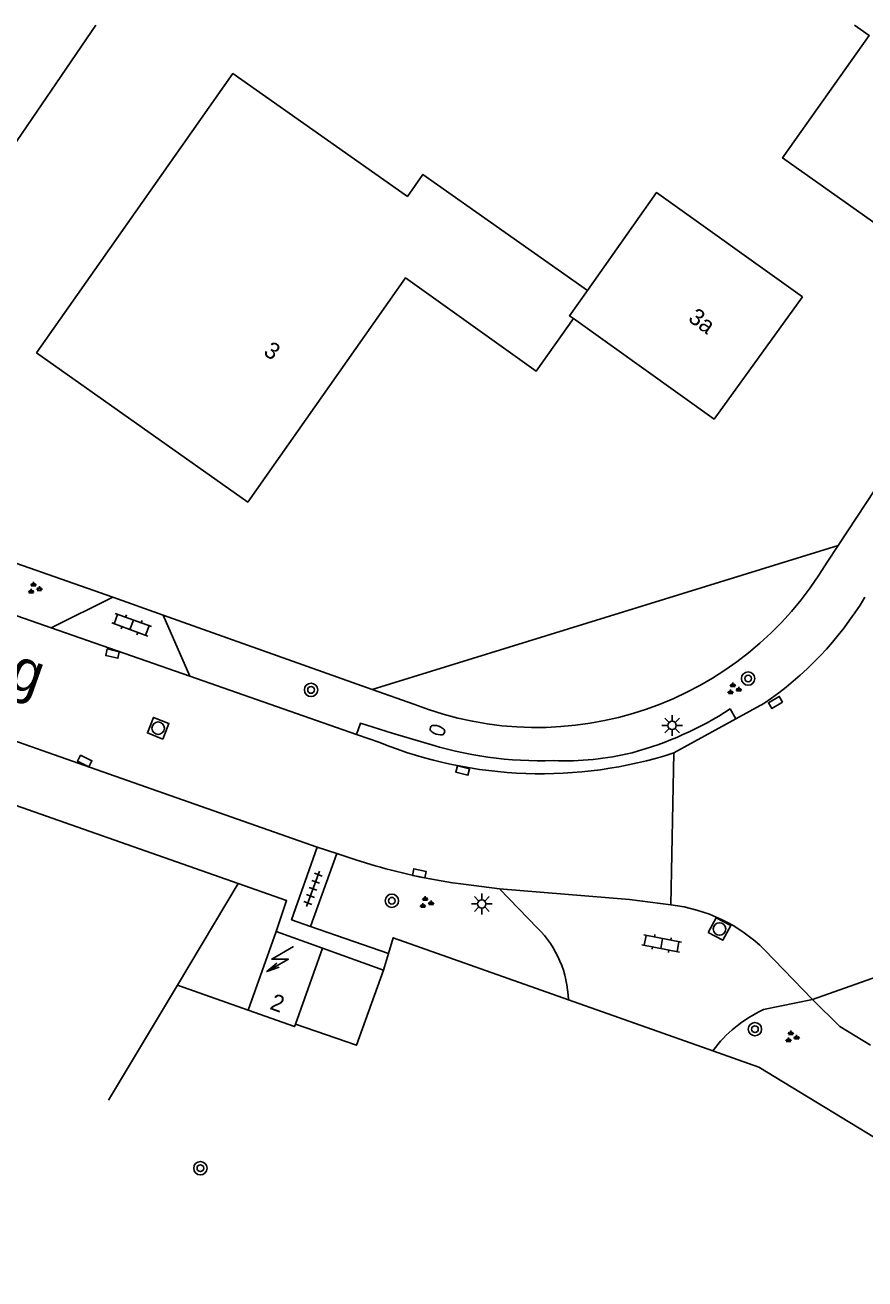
# Model space of a CAD drawing. Extents: x 136000 to 141000, y 400494 to 402006.
# Drawn here: x 139219.6 to 139269.9, y 401924.9 to 402000 of the extents above; entities that cross this region are included whole.
import ezdxf

# ---------------------------------------------------------------- set-up
doc = ezdxf.new("R2010")
doc.units = 0
for name, color, linetype in [('gg-afsc-erfafscheiding', 7, 'Continuous'), ('gg-afsc-hekwerk', 7, 'Continuous'), ('gg-anno-huisnummerreeks BGT', 7, 'Continuous'), ('gg-anno-openbare ruimte label', 7, 'Continuous'), ('gg-bbg-gedigitaliseerde bebouwing', 7, 'Continuous'), ('gg-bbg-hoofdgebouw', 7, 'Continuous'), ('gg-bbg-tussenscheiding', 7, 'Continuous'), ('gg-knt-verharding', 7, 'Continuous'), ('gt-grn-groengrens', 7, 'Continuous'), ('gt-grn-weggrens', 7, 'Continuous'), ('gt-symb-boom', 7, 'Continuous'), ('gt-symb-brandkraan', 7, 'Continuous'), ('gt-symb-groenvak', 7, 'Continuous'), ('gt-symb-klinker verharding', 7, 'Continuous'), ('gt-symb-kolk', 7, 'Continuous'), ('gt-symb-kolk center center', 7, 'Continuous'), ('gt-symb-lichtmast', 7, 'Continuous'), ('gt-symb-rioolschacht', 7, 'Continuous'), ('gt-symb-tegel verharding', 7, 'Continuous'), ('gt-symb-trafo symbool', 7, 'Continuous')]:
    doc.layers.add(name, color=color, linetype=linetype)

# ---------------------------------------------------------------- blocks, each defined once
blk = doc.blocks.new('gt0-GRVAK')
at = {"layer": 'gt-symb-groenvak'}
for p, q in [((-0.11, 0.189), (-0.228, 0.24)), ((-0.182, 0.153), (0.088, 0.153)), ((-0.091, 0.211), (-0.156, 0.322)), ((-0.047, 0.214), (-0.047, 0.393)), ((-0.004, 0.211), (0.061, 0.322)), ((0.015, 0.189), (0.133, 0.24)), ((0.262, -0.052), (0.197, 0.059)), ((0.305, -0.049), (0.305, 0.13)), ((0.349, -0.052), (0.414, 0.059)), ((-0.245, -0.228), (-0.363, -0.177)), ((-0.318, -0.264), (-0.047, -0.264)), ((-0.226, -0.206), (-0.291, -0.095)), ((-0.183, -0.203), (-0.183, -0.024)), ((-0.139, -0.206), (-0.074, -0.095)), ((-0.12, -0.228), (-0.002, -0.177)), ((0.243, -0.074), (0.125, -0.023)), ((0.17, -0.11), (0.441, -0.11)), ((0.368, -0.074), (0.486, -0.023))]:
    blk.add_line(p, q, dxfattribs=at)
blk = doc.blocks.new('gt0-KOLKCC')
at = {"layer": 'gt-symb-kolk center center'}
blk.add_lwpolyline([(-0.375, 0.2), (0.375, 0.2), (0.375, -0.2), (-0.375, -0.2)], close=True, dxfattribs=at)
blk = doc.blocks.new('gt0-BOOM')
at = {"layer": 'gt-symb-boom'}
for radius in [0.4, 0.2]:
    blk.add_circle((0, 0), radius, dxfattribs=at)
blk = doc.blocks.new('gt0-BR')
at = {"layer": 'gt-symb-brandkraan'}
for centre, radius, start, end in [((-0.244, 0), 0.206, 107.56694, 252.43307), ((0.599, -2.664), 3, 106.89205, 107.56694), ((0, -0.691), 0.938, 73.10799, 106.89205), ((-0.599, -2.664), 3, 72.43309, 73.10799), ((0.244, 0), 0.206, 287.56695, 72.43309), ((0.599, 2.664), 3, 252.43307, 253.10797), ((0, 0.691), 0.938, 253.10797, 286.89206), ((-0.599, 2.664), 3, 286.89206, 287.56695)]:
    blk.add_arc(centre, radius, start, end, dxfattribs=at)
blk = doc.blocks.new('gt0-RS')
at = {"layer": 'gt-symb-rioolschacht'}
blk.add_lwpolyline([(-0.5, -0.5), (0.5, -0.5), (0.5, 0.5), (-0.5, 0.5)], close=True, dxfattribs=at)
blk.add_circle((0, 0), 0.375, dxfattribs=at)
blk = doc.blocks.new('gt0-KL1')
at = {"layer": 'gt-symb-klinker verharding'}
for p, q in [((-1.15, 0.3), (1.15, 0.3)), ((-1, -0.3), (-1, 0.3)), ((-0.5, 0.3), (-0.5, 0.45)), ((0, -0.3), (0, 0.3)), ((0.5, 0.3), (0.5, 0.45)), ((1, -0.3), (1, 0.3)), ((-1.15, -0.3), (1.15, -0.3)), ((-0.5, -0.45), (-0.5, -0.3)), ((0.5, -0.45), (0.5, -0.3))]:
    blk.add_line(p, q, dxfattribs=at)
blk = doc.blocks.new('gt0-TEG1')
at = {"layer": 'gt-symb-tegel verharding'}
for p, q in [((-1.125, 0), (1.125, 0)), ((-0.9, -0.25), (-0.9, 0.25)), ((-0.45, -0.25), (-0.45, 0.25)), ((0, -0.25), (0, 0.25)), ((0.45, -0.25), (0.45, 0.25)), ((0.9, -0.25), (0.9, 0.25))]:
    blk.add_line(p, q, dxfattribs=at)
blk = doc.blocks.new('gt0-KOLK')
at = {"layer": 'gt-symb-kolk'}
blk.add_lwpolyline([(0, 0), (0.375, 0), (0.375, 0.4), (-0.375, 0.4), (-0.375, 0), (0, 0)], dxfattribs=at)
blk = doc.blocks.new('gt0-LMAST')
at = {"layer": 'gt-symb-lichtmast'}
for p, q in [((-0.182, 0.173), (-0.447, 0.438)), ((-0.005, 0.246), (-0.005, 0.621)), ((0.172, 0.173), (0.437, 0.438)), ((-0.255, -0.004), (-0.63, -0.004)), ((-0.182, -0.181), (-0.447, -0.446)), ((-0.005, -0.254), (-0.005, -0.629)), ((0.437, -0.446), (0.172, -0.181)), ((0.245, -0.004), (0.62, -0.004))]:
    blk.add_line(p, q, dxfattribs=at)
blk.add_circle((-0.005, -0.004), 0.25, dxfattribs=at)
blk = doc.blocks.new('gt0-HSP')
at = {"layer": 'gt-symb-trafo symbool'}
for points in [[(0.771, 0.746), (-0.529, -0.004), (0.471, -0.004), (-0.829, -0.754)], [(-0.217, -0.24), (-0.829, -0.754), (-0.077, -0.48)]]:
    blk.add_lwpolyline(points, dxfattribs=at)

msp = doc.modelspace()

# ---------------------------------------------------------------- linework, layer by layer
at = {"layer": 'gg-afsc-erfafscheiding'}
msp.add_line((139213.988, 401969.541), (139224.872, 401965.726), dxfattribs=at)
at = {"layer": 'gg-afsc-hekwerk'}
for p, q in [((139232.382, 401948.562), (139228.741, 401942.481)), ((139241.083, 401943.372), (139237.426, 401944.694)), ((139241.39, 401944.377), (139241.083, 401943.372)), ((139228.741, 401942.481), (139224.609, 401935.58)), ((139232.981, 401940.979), (139228.741, 401942.481)), ((139260.83, 401938.533), (139252.167, 401941.604))]:
    msp.add_line(p, q, dxfattribs=at)
for points in [[(139162.722, 401924.875), (139176.176, 401963.155), (139183.07, 401965.875), (139232.382, 401948.562)], [(139232.382, 401948.562), (139235.287, 401947.542), (139234.656, 401945.687)], [(139252.167, 401941.604), (139241.678, 401945.319), (139241.39, 401944.377)], [(139235.815, 401940.142), (139239.48, 401938.873), (139241.083, 401943.372)], [(139284.376, 401924.923), (139263.585, 401937.559), (139260.83, 401938.533)]]:
    msp.add_lwpolyline(points, dxfattribs=at)
at = {"layer": 'gg-bbg-gedigitaliseerde bebouwing'}
for points in [[(139269.309, 402000), (139270.196, 401999.372), (139265.004, 401992.041), (139272.371, 401986.83)], [(139220.301, 401980.37), (139232.065, 401997.089), (139242.521, 401989.731), (139243.449, 401991.05), (139253.319, 401984.105)], [(139253.319, 401984.105), (139257.441, 401989.963), (139266.201, 401983.72)]]:
    msp.add_lwpolyline(points, dxfattribs=at)
at = {"layer": 'gg-bbg-hoofdgebouw'}
for p, q in [((139232.981, 401940.979), (139234.656, 401945.687)), ((139237.426, 401944.694), (139234.656, 401945.687)), ((139237.426, 401944.694), (139235.815, 401940.142))]:
    msp.add_line(p, q, dxfattribs=at)
for points in [[(139206.189, 402000), (139218.231, 401991.77), (139223.856, 402000)], [(139252.481, 401982.41), (139250.231, 401979.26), (139242.401, 401984.85), (139232.951, 401971.42), (139220.301, 401980.37)], [(139266.201, 401983.72), (139260.901, 401976.39), (139252.481, 401982.41)], [(139232.981, 401940.979), (139235.762, 401939.994), (139235.815, 401940.142)]]:
    msp.add_lwpolyline(points, dxfattribs=at)
at = {"layer": 'gg-bbg-tussenscheiding'}
msp.add_lwpolyline([(139253.319, 401984.105), (139252.245, 401982.579), (139252.481, 401982.41)], dxfattribs=at)
at = {"layer": 'gg-knt-verharding'}
for p, q in [((139195.523, 401965.396), (139220.976, 401956.42)), ((139215.699, 401965.801), (139221.18, 401963.888)), ((139221.18, 401963.888), (139224.872, 401965.726)), ((139224.872, 401965.726), (139227.892, 401964.648)), ((139227.892, 401964.648), (139229.476, 401960.986)), ((139221.18, 401963.888), (139229.476, 401960.986)), ((139239.477, 401957.493), (139229.476, 401960.986)), ((139262.203, 401958.43), (139263.88, 401959.35)), ((139262.203, 401958.43), (139261.871, 401959.024)), ((139258.483, 401956.389), (139262.203, 401958.43)), ((139240.872, 401957.006), (139239.477, 401957.493)), ((139220.976, 401956.42), (139237.118, 401950.74)), ((139238.289, 401950.357), (139236.716, 401945.999)), ((139238.289, 401950.357), (139237.118, 401950.74)), ((139248.04, 401948.249), (139245.892, 401948.52)), ((139248.04, 401948.249), (139250.329, 401945.888)), ((139241.39, 401944.377), (139236.716, 401945.999)), ((139266.796, 401941.618), (139263.925, 401944.588)), ((139266.796, 401941.618), (139263.853, 401941.008))]:
    msp.add_line(p, q, dxfattribs=at)
for points in [[(139243.51, 401957.024), (139241.606, 401957.584), (139239.714, 401958.172), (139239.477, 401957.493)], [(139236.716, 401945.999), (139235.586, 401946.391), (139237.118, 401950.74)], [(139238.289, 401950.357), (139239.433, 401949.982), (139240.587, 401949.633)], [(139258.314, 401947.285), (139255.831, 401947.61), (139248.04, 401948.249)], [(139266.796, 401941.618), (139268.445, 401940.008), (139270.277, 401938.875)]]:
    msp.add_lwpolyline(points, dxfattribs=at)
for centre, radius, start, end in [((139252.24, 401976.492), 20.721, 304.17765, 328.67918), ((139250.405, 401976.795), 21.149, 285.31573, 302.83146), ((139250.532, 401981.075), 25.935, 248.13309, 287.85385), ((139250.536, 401978.744), 22.828, 252.07452, 271.86767), ((139251.909, 401973.502), 17.585, 267.94904, 283.42157), ((139250.321, 401982.831), 34.595, 253.65786, 262.6443), ((139257.279, 401937.947), 9.395, 44.97886, 83.67739), ((139245.887, 401941.446), 6.282, 1.44175, 45.00062), ((139267.043, 401934.028), 7.674, 114.56036, 144.0556)]:
    msp.add_arc(centre, radius, start, end, dxfattribs=at)
at = {"layer": 'gt-grn-groengrens'}
for p, q in [((139268.329, 401968.819), (139274.719, 401978.53)), ((139240.42, 401960.192), (139268.329, 401968.819)), ((139268.329, 401968.819), (139267.674, 401967.823)), ((139240.42, 401960.192), (139227.892, 401964.648)), ((139242.913, 401959.305), (139240.42, 401960.192))]:
    msp.add_line(p, q, dxfattribs=at)
msp.add_arc((139250.276, 401978.15), 20.232, 248.65908, 329.30825, dxfattribs=at)
at = {"layer": 'gt-grn-weggrens'}
for p, q in [((139258.483, 401956.389), (139258.314, 401947.285)), ((139266.796, 401941.618), (139274.714, 401944.412))]:
    msp.add_line(p, q, dxfattribs=at)

# ---------------------------------------------------------------- block references
at = {"layer": 'gt-symb-boom'}
for p in [(139262.941, 401960.846), (139236.747, 401960.165), (139241.593, 401947.534), (139263.352, 401939.839), (139230.114, 401931.509)]:
    msp.add_blockref('gt0-BOOM', p, dxfattribs=at)
at = {"layer": 'gt-symb-brandkraan', "rotation": -19.50357323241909}
msp.add_blockref('gt0-BR', (139244.322, 401957.756), dxfattribs=at)
at = {"layer": 'gt-symb-groenvak'}
for p in [(139220.163, 401966.242), (139262.076, 401960.211), (139243.637, 401947.411), (139265.545, 401939.361)]:
    msp.add_blockref('gt0-GRVAK', p, dxfattribs=at)
at = {"layer": 'gt-symb-klinker verharding'}
for p, rotation in [((139225.996, 401964.068), 160.00710601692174), ((139257.758, 401944.97), -11.006664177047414)]:
    msp.add_blockref('gt0-KL1', p, dxfattribs=dict(at, rotation=rotation))
at = {"layer": 'gt-symb-kolk', "rotation": -11.882758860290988}
msp.add_blockref('gt0-KOLK', (139243.191, 401948.978), dxfattribs=at)
at = {"layer": 'gt-symb-kolk center center'}
for p, rotation in [((139224.85, 401962.342), -12.41077471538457), ((139264.584, 401959.414), -149.15409543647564), ((139223.187, 401955.904), 153.6913040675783), ((139245.837, 401955.342), -13.952823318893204)]:
    msp.add_blockref('gt0-KOLKCC', p, dxfattribs=dict(at, rotation=rotation))
at = {"layer": 'gt-symb-lichtmast'}
for p in [(139258.392, 401958.04), (139246.987, 401947.345)]:
    msp.add_blockref('gt0-LMAST', p, dxfattribs=at)
at = {"layer": 'gt-symb-rioolschacht'}
for p, rotation in [((139227.586, 401957.87), 68.71983368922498), ((139261.224, 401945.841), -28.436628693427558)]:
    msp.add_blockref('gt0-RS', p, dxfattribs=dict(at, rotation=rotation))
at = {"layer": 'gt-symb-tegel verharding', "rotation": 69.57138285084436}
msp.add_blockref('gt0-TEG1', (139236.869, 401948.247), dxfattribs=at)
at = {"layer": 'gt-symb-trafo symbool'}
msp.add_blockref('gt0-HSP', (139234.923, 401944.04), dxfattribs=at)

# ---------------------------------------------------------------- texts
at = {"layer": 'gg-anno-huisnummerreeks BGT'}
for s, rotation, p in [('3a', 324.1, (139259.286, 401982.309)), ('3', 324.9, (139233.833, 401980.299)), ('2', 340.2, (139234.222, 401941.063))]:
    msp.add_text(s, height=1, rotation=rotation, dxfattribs=at).set_placement(p)
at = {"layer": 'gg-anno-openbare ruimte label'}
msp.add_text('Nijverheidsweg', height=2.5, rotation=340.6, dxfattribs=at).set_placement((139198.868, 401967.318))

doc.saveas('drawing.dxf')
